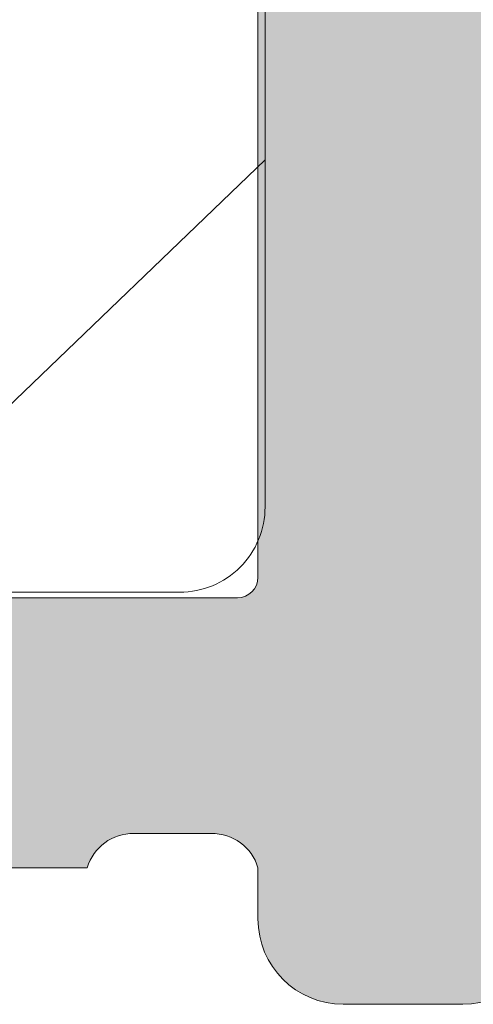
# Model space of a CAD drawing. Header units: metres. Extents: x 1316.5 to 1415.3, y -94.1 to -52.
# Tile 712 of 1056: x 1393.19328 to 1393.19594, y -70.24271 to -70.23695. Entities that reach past the tile are written whole.
import ezdxf

# ---------------------------------------------------------------- set-up
doc = ezdxf.new("R2010")
doc.units = ezdxf.units.M
doc.linetypes.add('AUSGEZOGEN', pattern=[0])
doc.layers.add('XR$1$Logos', color=255, linetype='AUSGEZOGEN', lineweight=13)

# ---------------------------------------------------------------- blocks, each defined once
blk = doc.blocks.new('MUSTER_1')
at = {"layer": 'XR$1$Logos', "color": 4, "linetype": 'AUSGEZOGEN', "lineweight": 13, "transparency": 33554687}
blk.add_line((1393.192500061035, -70.2398999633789), (1393.19471887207, -70.23776991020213), dxfattribs=at)

msp = doc.modelspace()

# ---------------------------------------------------------------- hatches: boundary and pattern name
at = {"layer": 'XR$1$Logos', "linetype": 'AUSGEZOGEN', "lineweight": 13, "transparency": 33554687}
h = msp.add_hatch(color=253, dxfattribs=at)
h.paths.add_polyline_path([(1393.194677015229, -70.24221225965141), (1393.194677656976, -70.24223758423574), (1393.194679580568, -70.24226284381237), (1393.194682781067, -70.24228797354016), (1393.194687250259, -70.2423129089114), (1393.19469297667, -70.24233758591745), (1393.194699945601, -70.2423619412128), (1393.194708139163, -70.24238591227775), (1393.194717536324, -70.24240943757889), (1393.19472811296, -70.24243245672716), (1393.194739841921, -70.24245491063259), (1393.194752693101, -70.24247674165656), (1393.194766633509, -70.24249789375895), (1393.194781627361, -70.2425183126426), (1393.194797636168, -70.24253794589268), (1393.194814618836, -70.2425567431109), (1393.19483253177, -70.24257465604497), (1393.194851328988, -70.2425916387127), (1393.194870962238, -70.2426076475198), (1393.194891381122, -70.24262264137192), (1393.194912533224, -70.24263658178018), (1393.194934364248, -70.2426494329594), (1393.194956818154, -70.24266116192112), (1393.194979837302, -70.24267173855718), (1393.195003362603, -70.24268113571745), (1393.195027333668, -70.2426893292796), (1393.195051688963, -70.24269629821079), (1393.195076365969, -70.24270202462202), (1393.195101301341, -70.24270649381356), (1393.195126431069, -70.24270969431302), (1393.195151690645, -70.24271161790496), (1393.195177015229, -70.24271225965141), (1393.195877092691, -70.24271225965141), (1393.195902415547, -70.24271161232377), (1393.195927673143, -70.24270968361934), (1393.195952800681, -70.24270647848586), (1393.195977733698, -70.2427020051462), (1393.196002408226, -70.24269627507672), (1393.196026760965, -70.24268930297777), (1393.196050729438, -70.24268110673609), (1393.196074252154, -70.24267170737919), (1393.196097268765, -70.24266112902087), (1393.196119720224, -70.24264939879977), (1393.19614154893, -70.2426365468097), (1393.196162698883, -70.2426226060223), (1393.196183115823, -70.2426076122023), (1393.19620274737, -70.24259160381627), (1393.19622154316, -70.24257462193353), (1393.196239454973, -70.2425567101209), (1393.196256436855, -70.24253791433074), (1393.196272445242, -70.24251828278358), (1393.196287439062, -70.24249786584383), (1393.196301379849, -70.24247671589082), (1393.196314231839, -70.24245488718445), (1393.19632596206, -70.24243243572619), (1393.196336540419, -70.24240941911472), (1393.196345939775, -70.24238589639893), (1393.196354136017, -70.2423619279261), (1393.196361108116, -70.242337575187), (1393.196366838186, -70.24231290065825), (1393.196371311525, -70.24228796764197), (1393.196374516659, -70.24226284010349), (1393.196376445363, -70.24223758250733), (1393.196377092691, -70.24221225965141), (1393.196377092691, -70.24141227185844), (1393.19637772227, -70.24138694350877), (1393.196379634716, -70.24136167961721), (1393.196382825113, -70.24133654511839), (1393.196387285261, -70.24131160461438), (1393.196393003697, -70.24128692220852), (1393.196399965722, -70.24126256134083), (1393.196408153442, -70.24123858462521), (1393.196417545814, -70.24121505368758), (1393.196428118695, -70.24119202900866), (1393.196439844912, -70.24116956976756), (1393.196452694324, -70.24114773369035), (1393.196466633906, -70.24112657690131), (1393.196481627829, -70.24110615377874), (1393.196497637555, -70.24108651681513), (1393.196514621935, -70.24106771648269), (1393.196532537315, -70.24104980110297), (1393.196551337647, -70.24103281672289), (1393.196570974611, -70.24101680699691), (1393.196591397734, -70.2410018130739), (1393.196612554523, -70.24098787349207), (1393.1966343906, -70.24097502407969), (1393.196656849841, -70.24096329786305), (1393.19667987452, -70.24095272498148), (1393.196703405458, -70.24094333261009), (1393.196727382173, -70.24093514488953), (1393.196751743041, -70.24092818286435), (1393.196776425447, -70.24092246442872), (1393.196801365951, -70.24091800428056), (1393.19682650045, -70.24091481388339), (1393.196851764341, -70.24091290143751), (1393.196877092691, -70.24091227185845), (1393.202276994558, -70.24091227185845), (1393.202302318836, -70.24091291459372), (1393.202327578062, -70.24091483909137), (1393.202352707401, -70.24091804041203), (1393.202377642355, -70.24092251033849), (1393.202402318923, -70.24092823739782), (1393.202426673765, -70.24093520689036), (1393.202450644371, -70.24094340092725), (1393.202474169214, -70.2409527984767), (1393.202497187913, -70.24096337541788), (1393.202519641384, -70.24097510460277), (1393.202541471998, -70.24098795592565), (1393.202562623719, -70.24100189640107), (1393.202583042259, -70.24101689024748), (1393.202602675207, -70.24103289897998), (1393.202621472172, -70.24104988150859), (1393.202639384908, -70.24106779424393), (1393.202656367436, -70.24108659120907), (1393.202672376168, -70.24110622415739), (1393.202687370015, -70.2411266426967), (1393.20270131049, -70.24114779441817), (1393.202714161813, -70.24116962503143), (1393.202725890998, -70.24119207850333), (1393.202736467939, -70.24121509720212), (1393.202745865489, -70.24123862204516), (1393.202754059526, -70.24126259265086), (1393.202761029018, -70.24128694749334), (1393.202766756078, -70.24131162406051), (1393.202771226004, -70.24133655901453), (1393.202774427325, -70.24136168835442), (1393.202776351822, -70.24138694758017), (1393.202776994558, -70.24141227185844), (1393.202776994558, -70.24221225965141), (1393.202777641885, -70.24223758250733), (1393.20277957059, -70.24226284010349), (1393.202782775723, -70.24228796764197), (1393.202787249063, -70.24231290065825), (1393.202792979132, -70.242337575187), (1393.202799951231, -70.2423619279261), (1393.202808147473, -70.24238589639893), (1393.20281754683, -70.24240941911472), (1393.202828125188, -70.24243243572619), (1393.202839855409, -70.24245488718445), (1393.202852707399, -70.24247671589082), (1393.202866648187, -70.24249786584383), (1393.202881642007, -70.24251828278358), (1393.202897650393, -70.24253791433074), (1393.202914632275, -70.2425567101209), (1393.202932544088, -70.24257462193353), (1393.202951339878, -70.24259160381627), (1393.202970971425, -70.2426076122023), (1393.202991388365, -70.2426226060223), (1393.203012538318, -70.2426365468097), (1393.203034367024, -70.24264939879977), (1393.203056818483, -70.24266112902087), (1393.203079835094, -70.24267170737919), (1393.20310335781, -70.24268110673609), (1393.203127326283, -70.24268930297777), (1393.203151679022, -70.24269627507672), (1393.203176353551, -70.2427020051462), (1393.203201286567, -70.24270647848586), (1393.203226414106, -70.24270968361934), (1393.203251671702, -70.24271161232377), (1393.203276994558, -70.24271225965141), (1393.203677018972, -70.24271225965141), (1393.203702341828, -70.24271161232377), (1393.203727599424, -70.24270968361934), (1393.203752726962, -70.24270647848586), (1393.203777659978, -70.2427020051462), (1393.203802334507, -70.24269627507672), (1393.203826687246, -70.24268930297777), (1393.203850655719, -70.24268110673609), (1393.203874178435, -70.24267170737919), (1393.203897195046, -70.24266112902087), (1393.203919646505, -70.24264939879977), (1393.203941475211, -70.2426365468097), (1393.203962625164, -70.2426226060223), (1393.203983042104, -70.2426076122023), (1393.204002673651, -70.24259160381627), (1393.204021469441, -70.24257462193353), (1393.204039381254, -70.2425567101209), (1393.204056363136, -70.24253791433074), (1393.204072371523, -70.24251828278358), (1393.204087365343, -70.24249786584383), (1393.20410130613, -70.24247671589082), (1393.20411415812, -70.24245488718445), (1393.204125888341, -70.24243243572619), (1393.2041364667, -70.24240941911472), (1393.204145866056, -70.24238589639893), (1393.204154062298, -70.2423619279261), (1393.204161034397, -70.242337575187), (1393.204166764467, -70.24231290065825), (1393.204171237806, -70.24228796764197), (1393.20417444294, -70.24226284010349), (1393.204176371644, -70.24223758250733), (1393.204177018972, -70.24221225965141), (1393.204177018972, -70.23191230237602), (1393.204177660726, -70.23188697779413), (1393.204179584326, -70.23186171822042), (1393.204182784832, -70.23183658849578), (1393.204187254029, -70.23181165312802), (1393.204192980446, -70.23178697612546), (1393.204199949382, -70.23176262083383), (1393.204208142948, -70.23173864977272), (1393.204217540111, -70.23171512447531), (1393.20422811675, -70.23169210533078), (1393.204239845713, -70.23166965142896), (1393.204252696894, -70.23164782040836), (1393.204266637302, -70.2316266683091), (1393.204281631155, -70.23160624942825), (1393.204297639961, -70.23158661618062), (1393.204314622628, -70.23156781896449), (1393.20433253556, -70.23154990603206), (1393.204351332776, -70.23153292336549), (1393.204370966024, -70.23151691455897), (1393.204391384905, -70.23150192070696), (1393.204412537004, -70.23148798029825), (1393.204434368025, -70.23147512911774), (1393.204456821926, -70.23146340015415), (1393.204479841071, -70.23145282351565), (1393.204503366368, -70.23144342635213), (1393.20452733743, -70.23143523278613), (1393.204551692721, -70.23142826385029), (1393.204576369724, -70.23142253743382), (1393.204601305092, -70.23141806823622), (1393.204626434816, -70.2314148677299), (1393.20465169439, -70.2314129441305), (1393.204677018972, -70.23141230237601), (1393.208177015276, -70.23141230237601), (1393.208177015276, -70.23241230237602), (1393.208177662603, -70.23243762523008), (1393.208179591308, -70.23246288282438), (1393.208182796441, -70.23248801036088), (1393.20818726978, -70.23251294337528), (1393.208192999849, -70.23253761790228), (1393.208199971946, -70.23256197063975), (1393.208208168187, -70.23258593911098), (1393.208217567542, -70.23260946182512), (1393.208228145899, -70.23263247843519), (1393.208239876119, -70.23265492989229), (1393.208252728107, -70.23267675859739), (1393.208266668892, -70.23269790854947), (1393.20828166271, -70.2327183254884), (1393.208297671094, -70.23273795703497), (1393.208314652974, -70.23275675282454), (1393.208332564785, -70.23277466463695), (1393.208351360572, -70.23279164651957), (1393.208370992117, -70.23280765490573), (1393.208391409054, -70.23282264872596), (1393.208412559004, -70.23283658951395), (1393.208434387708, -70.23284944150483), (1393.208456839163, -70.23286117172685), (1393.208479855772, -70.23287175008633), (1393.208503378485, -70.23288114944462), (1393.208527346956, -70.23288934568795), (1393.208551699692, -70.23289631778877), (1393.208576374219, -70.23290204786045), (1393.208601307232, -70.23290652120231), (1393.208626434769, -70.23290972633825), (1393.208651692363, -70.23291165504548), (1393.208677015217, -70.23291230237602), (1393.209177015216, -70.23291230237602), (1393.209202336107, -70.23291165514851), (1393.209227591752, -70.2329097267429), (1393.20925271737, -70.23290652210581), (1393.209277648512, -70.23290204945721), (1393.209302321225, -70.23289632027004), (1393.209326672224, -70.23288934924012), (1393.209350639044, -70.23288115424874), (1393.20937416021, -70.23287175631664), (1393.209397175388, -70.23286117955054), (1393.209419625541, -70.2328494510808), (1393.209441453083, -70.23283660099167), (1393.209462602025, -70.23282266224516), (1393.209483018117, -70.23280767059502), (1393.20950264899, -70.23279166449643), (1393.20952144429, -70.23277468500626), (1393.209539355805, -70.23275677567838), (1393.20955633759, -70.23273798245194), (1393.209572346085, -70.2327183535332), (1393.209587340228, -70.23269793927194), (1393.209601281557, -70.23267679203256), (1393.209614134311, -70.23265496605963), (1393.209625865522, -70.23263251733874), (1393.209636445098, -70.23260950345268), (1393.209645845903, -70.23258598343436), (1393.20965404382, -70.23256201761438), (1393.209661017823, -70.23253766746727), (1393.209666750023, -70.23251299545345), (1393.209671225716, -70.23248806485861), (1393.209674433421, -70.23246293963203), (1393.20967636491, -70.23243768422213), (1393.209677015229, -70.23241236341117), (1393.209677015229, -70.1724125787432), (1393.209676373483, -70.17238725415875), (1393.209674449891, -70.17236199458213), (1393.209671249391, -70.17233686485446), (1393.2096667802, -70.1723119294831), (1393.209661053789, -70.17228725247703), (1393.209654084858, -70.1722628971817), (1393.209645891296, -70.17223892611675), (1393.209636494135, -70.1722154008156), (1393.209625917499, -70.17219238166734), (1393.209614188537, -70.1721699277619), (1393.209601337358, -70.17214809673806), (1393.20958739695, -70.17212694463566), (1393.209572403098, -70.1721065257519), (1393.209556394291, -70.17208689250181), (1393.209539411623, -70.17206809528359), (1393.209521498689, -70.17205018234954), (1393.209502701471, -70.1720331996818), (1393.209483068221, -70.17201719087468), (1393.209462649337, -70.17200219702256), (1393.209441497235, -70.17198825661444), (1393.209419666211, -70.17197540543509), (1393.209397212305, -70.17196367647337), (1393.209374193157, -70.17195309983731), (1393.209350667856, -70.17194370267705), (1393.209326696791, -70.171935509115), (1393.209302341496, -70.17192854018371), (1393.20927766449, -70.17192281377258), (1393.209252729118, -70.17191834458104), (1393.20922759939, -70.17191514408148), (1393.209202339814, -70.17191322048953), (1393.209177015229, -70.1719125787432), (1393.205177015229, -70.1719125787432), (1393.205151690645, -70.17191322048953), (1393.205126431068, -70.17191514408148), (1393.205101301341, -70.17191834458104), (1393.205076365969, -70.17192281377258), (1393.205051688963, -70.17192854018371), (1393.205027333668, -70.171935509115), (1393.205003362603, -70.17194370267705), (1393.204979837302, -70.17195309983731), (1393.204956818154, -70.17196367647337), (1393.204934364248, -70.17197540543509), (1393.204912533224, -70.17198825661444), (1393.204891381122, -70.17200219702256), (1393.204870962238, -70.17201719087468), (1393.204851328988, -70.1720331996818), (1393.20483253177, -70.17205018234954), (1393.204814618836, -70.17206809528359), (1393.204797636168, -70.17208689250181), (1393.204781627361, -70.1721065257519), (1393.204766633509, -70.17212694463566), (1393.204752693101, -70.17214809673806), (1393.204739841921, -70.1721699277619), (1393.20472811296, -70.17219238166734), (1393.204717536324, -70.1722154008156), (1393.204708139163, -70.17223892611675), (1393.204699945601, -70.1722628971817), (1393.20469297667, -70.17228725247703), (1393.204687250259, -70.1723119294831), (1393.204682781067, -70.17233686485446), (1393.204679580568, -70.17236199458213), (1393.204677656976, -70.17238725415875), (1393.204677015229, -70.1724125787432), (1393.204677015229, -70.17371257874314), (1393.204677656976, -70.17373790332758), (1393.204679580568, -70.17376316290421), (1393.204682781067, -70.17378829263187), (1393.204687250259, -70.17381322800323), (1393.20469297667, -70.1738379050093), (1393.204699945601, -70.17386226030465), (1393.204708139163, -70.1738862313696), (1393.204717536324, -70.17390975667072), (1393.20472811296, -70.173932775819), (1393.204739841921, -70.17395522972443), (1393.204752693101, -70.17397706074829), (1393.204766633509, -70.17399821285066), (1393.204781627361, -70.17401863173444), (1393.204797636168, -70.17403826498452), (1393.204814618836, -70.17405706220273), (1393.20483253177, -70.1740749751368), (1393.204851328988, -70.17409195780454), (1393.204870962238, -70.17410796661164), (1393.204891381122, -70.17412296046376), (1393.204912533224, -70.17413690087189), (1393.204934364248, -70.17414975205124), (1393.204956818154, -70.17416148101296), (1393.204979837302, -70.17417205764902), (1393.205003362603, -70.17418145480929), (1393.205027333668, -70.17418964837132), (1393.205051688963, -70.17419661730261), (1393.205076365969, -70.17420234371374), (1393.205101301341, -70.17420681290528), (1393.205126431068, -70.17421001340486), (1393.205151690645, -70.1742119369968), (1393.205177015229, -70.17421257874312), (1393.205677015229, -70.17421257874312), (1393.205677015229, -70.17321257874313), (1393.207377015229, -70.17321257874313), (1393.207427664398, -70.17321386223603), (1393.207478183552, -70.1732177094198), (1393.207528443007, -70.17322411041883), (1393.20757831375, -70.1732330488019), (1393.207627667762, -70.17324450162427), (1393.207676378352, -70.17325843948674), (1393.207724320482, -70.17327482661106), (1393.207771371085, -70.17329362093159), (1393.207817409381, -70.17331477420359), (1393.207862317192, -70.17333823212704), (1393.20790597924, -70.17336393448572), (1393.207948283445, -70.17339181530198), (1393.207989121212, -70.17342180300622), (1393.208028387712, -70.17345382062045), (1393.208065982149, -70.17348778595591), (1393.208101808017, -70.17352361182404), (1393.208135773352, -70.17356120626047), (1393.208167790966, -70.17360047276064), (1393.208197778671, -70.17364131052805), (1393.208225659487, -70.17368361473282), (1393.208251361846, -70.17372727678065), (1393.208274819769, -70.17377218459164), (1393.208295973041, -70.17381822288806), (1393.208314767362, -70.17386527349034), (1393.208331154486, -70.17391321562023), (1393.208345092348, -70.17396192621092), (1393.208356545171, -70.17401128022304), (1393.208365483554, -70.17406115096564), (1393.208371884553, -70.17411141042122), (1393.208375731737, -70.17416192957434), (1393.208377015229, -70.17421257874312), (1393.208377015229, -70.17821257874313), (1393.208375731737, -70.17826322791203), (1393.208371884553, -70.17831374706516), (1393.208365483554, -70.17836400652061), (1393.208356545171, -70.17841387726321), (1393.208345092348, -70.17846323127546), (1393.208331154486, -70.17851194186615), (1393.208314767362, -70.17855988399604), (1393.208295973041, -70.17860693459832), (1393.208274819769, -70.17865297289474), (1393.208251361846, -70.17869788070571), (1393.208225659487, -70.17874154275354), (1393.208197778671, -70.17878384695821), (1393.208167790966, -70.17882468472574), (1393.208135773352, -70.17886395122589), (1393.208101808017, -70.17890154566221), (1393.208065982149, -70.17893737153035), (1393.208028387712, -70.17897133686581), (1393.207989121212, -70.17900335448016), (1393.207948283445, -70.1790333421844), (1393.20790597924, -70.17906122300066), (1393.207862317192, -70.17908692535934), (1393.207817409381, -70.17911038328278), (1393.207771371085, -70.17913153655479), (1393.207724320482, -70.17915033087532), (1393.207676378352, -70.17916671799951), (1393.207627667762, -70.17918065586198), (1393.20757831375, -70.17919210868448), (1393.207528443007, -70.17920104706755), (1393.207478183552, -70.17920744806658), (1393.207427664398, -70.17921129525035), (1393.207377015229, -70.17921257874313), (1393.205677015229, -70.17921257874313), (1393.205677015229, -70.17821257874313), (1393.205177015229, -70.17821257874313), (1393.205151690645, -70.17821322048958), (1393.205126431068, -70.17821514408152), (1393.205101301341, -70.17821834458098), (1393.205076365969, -70.17822281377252), (1393.205051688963, -70.17822854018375), (1393.205027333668, -70.17823550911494), (1393.205003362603, -70.1782437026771), (1393.204979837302, -70.17825309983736), (1393.204956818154, -70.17826367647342), (1393.204934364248, -70.17827540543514), (1393.204912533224, -70.17828825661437), (1393.204891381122, -70.17830219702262), (1393.204870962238, -70.17831719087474), (1393.204851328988, -70.17833319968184), (1393.20483253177, -70.17835018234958), (1393.204814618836, -70.17836809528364), (1393.204797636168, -70.17838689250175), (1393.204781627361, -70.17840652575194), (1393.204766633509, -70.17842694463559), (1393.204752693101, -70.17844809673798), (1393.204739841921, -70.17846992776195), (1393.20472811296, -70.17849238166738), (1393.204717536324, -70.17851540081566), (1393.204708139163, -70.17853892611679), (1393.204699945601, -70.17856289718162), (1393.20469297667, -70.17858725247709), (1393.204687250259, -70.17861192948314), (1393.204682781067, -70.17863686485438), (1393.204679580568, -70.17866199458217), (1393.204677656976, -70.1786872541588), (1393.204677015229, -70.17871257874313), (1393.204677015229, -70.18151257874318), (1393.204677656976, -70.18153790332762), (1393.204679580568, -70.18156316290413), (1393.204682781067, -70.18158829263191), (1393.204687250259, -70.18161322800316), (1393.20469297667, -70.18163790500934), (1393.204699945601, -70.18166226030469), (1393.204708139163, -70.18168623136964), (1393.204717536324, -70.18170975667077), (1393.20472811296, -70.18173277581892), (1393.204739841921, -70.18175522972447), (1393.204752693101, -70.18177706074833), (1393.204766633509, -70.18179821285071), (1393.204781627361, -70.18181863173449), (1393.204797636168, -70.18183826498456), (1393.204814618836, -70.18185706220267), (1393.20483253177, -70.18187497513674), (1393.204851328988, -70.18189195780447), (1393.204870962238, -70.18190796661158), (1393.204891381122, -70.18192296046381), (1393.204912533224, -70.18193690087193), (1393.204934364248, -70.18194975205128), (1393.204956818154, -70.181961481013), (1393.204979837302, -70.18197205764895), (1393.205003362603, -70.18198145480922), (1393.205027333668, -70.18198964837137), (1393.205051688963, -70.18199661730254), (1393.205076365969, -70.18200234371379), (1393.205101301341, -70.18200681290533), (1393.205126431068, -70.1820100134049), (1393.205151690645, -70.18201193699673), (1393.205177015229, -70.18201257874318), (1393.205377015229, -70.18201257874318), (1393.205402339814, -70.18201193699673), (1393.205427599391, -70.1820100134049), (1393.205452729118, -70.18200681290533), (1393.20547766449, -70.18200234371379), (1393.205502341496, -70.18199661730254), (1393.205526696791, -70.18198964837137), (1393.205550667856, -70.18198145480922), (1393.205574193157, -70.18197205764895), (1393.205597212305, -70.181961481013), (1393.205619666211, -70.18194975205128), (1393.205641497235, -70.18193690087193), (1393.205662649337, -70.18192296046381), (1393.205683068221, -70.18190796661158), (1393.205702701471, -70.18189195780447), (1393.205721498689, -70.18187497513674), (1393.205739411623, -70.18185706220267), (1393.205756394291, -70.18183826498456), (1393.205772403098, -70.18181863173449), (1393.20578739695, -70.18179821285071), (1393.205801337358, -70.18177706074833), (1393.205814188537, -70.18175522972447), (1393.205825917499, -70.18173277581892), (1393.205836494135, -70.18170975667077), (1393.205845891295, -70.18168623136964), (1393.205854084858, -70.18166226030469), (1393.205861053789, -70.18163790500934), (1393.2058667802, -70.18161322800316), (1393.205871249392, -70.18158829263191), (1393.205874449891, -70.18156316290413), (1393.205876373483, -70.18153790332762), (1393.205877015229, -70.18151257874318), (1393.205877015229, -70.18101257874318), (1393.205877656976, -70.18098725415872), (1393.205879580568, -70.18096199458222), (1393.205882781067, -70.18093686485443), (1393.205887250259, -70.18091192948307), (1393.20589297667, -70.180887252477), (1393.205899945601, -70.18086289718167), (1393.205908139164, -70.18083892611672), (1393.205917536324, -70.18081540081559), (1393.20592811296, -70.18079238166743), (1393.205939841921, -70.18076992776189), (1393.205952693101, -70.18074809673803), (1393.205966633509, -70.18072694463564), (1393.205981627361, -70.18070652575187), (1393.205997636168, -70.1806868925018), (1393.206014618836, -70.18066809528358), (1393.20603253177, -70.18065018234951), (1393.206051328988, -70.18063319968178), (1393.206070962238, -70.18061719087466), (1393.206091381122, -70.18060219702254), (1393.206112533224, -70.18058825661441), (1393.206134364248, -70.18057540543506), (1393.206156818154, -70.18056367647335), (1393.206179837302, -70.1805530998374), (1393.206203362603, -70.18054370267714), (1393.206227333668, -70.18053550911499), (1393.206251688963, -70.18052854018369), (1393.206276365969, -70.18052281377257), (1393.206301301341, -70.18051834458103), (1393.206326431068, -70.18051514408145), (1393.206351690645, -70.18051322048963), (1393.206377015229, -70.18051257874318), (1393.20757701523, -70.18051257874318), (1393.207602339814, -70.18051322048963), (1393.20762759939, -70.18051514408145), (1393.207652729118, -70.18051834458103), (1393.207677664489, -70.18052281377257), (1393.207702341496, -70.18052854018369), (1393.207726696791, -70.18053550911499), (1393.207750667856, -70.18054370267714), (1393.207774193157, -70.1805530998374), (1393.207797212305, -70.18056367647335), (1393.207819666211, -70.18057540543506), (1393.207841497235, -70.18058825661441), (1393.207862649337, -70.18060219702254), (1393.207883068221, -70.18061719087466), (1393.207902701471, -70.18063319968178), (1393.207921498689, -70.18065018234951), (1393.207939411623, -70.18066809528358), (1393.207956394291, -70.1806868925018), (1393.207972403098, -70.18070652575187), (1393.20798739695, -70.18072694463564), (1393.208001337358, -70.18074809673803), (1393.208014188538, -70.18076992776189), (1393.208025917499, -70.18079238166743), (1393.208036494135, -70.18081540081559), (1393.208045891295, -70.18083892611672), (1393.208054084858, -70.18086289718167), (1393.208061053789, -70.180887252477), (1393.2080667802, -70.18091192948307), (1393.208071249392, -70.18093686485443), (1393.208074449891, -70.18096199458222), (1393.208076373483, -70.18098725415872), (1393.208077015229, -70.18101257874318), (1393.208077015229, -70.19391421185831), (1393.207467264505, -70.20001171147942), (1393.207461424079, -70.20005880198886), (1393.207453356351, -70.20010556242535), (1393.207443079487, -70.20015188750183), (1393.207430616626, -70.2001976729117), (1393.20741599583, -70.20024281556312), (1393.20739925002, -70.20028721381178), (1393.2073804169, -70.20033076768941), (1393.207359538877, -70.20037337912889), (1393.207336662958, -70.20041495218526), (1393.207311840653, -70.2004553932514), (1393.207285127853, -70.20049461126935), (1393.207256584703, -70.20053251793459), (1393.207226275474, -70.20056902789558), (1393.207194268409, -70.20060405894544), (1393.207160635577, -70.20063753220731), (1393.207125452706, -70.20066937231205), (1393.207088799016, -70.20069950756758), (1393.207050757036, -70.20072787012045), (1393.207011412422, -70.20075439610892), (1393.206970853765, -70.20077902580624), (1393.206929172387, -70.20080170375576), (1393.20688646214, -70.20082237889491), (1393.206842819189, -70.20084100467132), (1393.206798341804, -70.20085753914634), (1393.206753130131, -70.20087194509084), (1393.206707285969, -70.20088419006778), (1393.206660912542, -70.2008942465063), (1393.206614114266, -70.20090209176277), (1393.206566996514, -70.2009077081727), (1393.206519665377, -70.20091108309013), (1393.206472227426, -70.20091220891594), (1393.196877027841, -70.20091220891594), (1393.196851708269, -70.20091156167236), (1393.196826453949, -70.20090963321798), (1393.19680132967, -70.2009064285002), (1393.196776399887, -70.20090195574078), (1393.196751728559, -70.20089622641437), (1393.196727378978, -70.20088925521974), (1393.196703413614, -70.20088106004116), (1393.196679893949, -70.20087166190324), (1393.196656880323, -70.200861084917), (1393.196634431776, -70.20084935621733), (1393.196612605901, -70.20083650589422), (1393.196591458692, -70.20082256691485), (1393.1965710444, -70.20080757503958), (1393.196551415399, -70.20079156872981), (1393.196532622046, -70.20077458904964), (1393.196514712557, -70.20075667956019), (1393.196497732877, -70.20073788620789), (1393.196481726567, -70.20071825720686), (1393.196466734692, -70.20069784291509), (1393.196452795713, -70.2006766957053), (1393.196439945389, -70.20065486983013), (1393.19642821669, -70.20063242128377), (1393.196417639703, -70.20060940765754), (1393.196408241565, -70.20058588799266), (1393.196400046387, -70.20056192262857), (1393.196393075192, -70.20053757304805), (1393.196387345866, -70.20051290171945), (1393.196382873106, -70.20048797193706), (1393.196379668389, -70.20046284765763), (1393.196377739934, -70.2004375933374), (1393.196377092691, -70.20041227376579), (1393.196377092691, -70.1994125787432), (1393.196376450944, -70.19938725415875), (1393.196374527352, -70.19936199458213), (1393.196371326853, -70.19933686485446), (1393.196366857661, -70.1993119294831), (1393.19636113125, -70.19928725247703), (1393.196354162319, -70.1992628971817), (1393.196345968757, -70.19923892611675), (1393.196336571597, -70.1992154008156), (1393.19632599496, -70.19919238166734), (1393.196314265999, -70.1991699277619), (1393.19630141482, -70.19914809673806), (1393.196287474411, -70.19912694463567), (1393.196272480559, -70.1991065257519), (1393.196256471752, -70.19908689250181), (1393.196239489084, -70.1990680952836), (1393.19622157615, -70.19905018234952), (1393.196202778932, -70.1990331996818), (1393.196183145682, -70.19901719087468), (1393.196162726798, -70.19900219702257), (1393.196141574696, -70.19898825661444), (1393.196119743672, -70.19897540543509), (1393.196097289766, -70.19896367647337), (1393.196074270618, -70.19895309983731), (1393.196050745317, -70.19894370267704), (1393.196026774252, -70.198935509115), (1393.196002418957, -70.19892854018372), (1393.195977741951, -70.19892281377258), (1393.195952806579, -70.19891834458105), (1393.195927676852, -70.19891514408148), (1393.195902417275, -70.19891322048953), (1393.195877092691, -70.1989125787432), (1393.194677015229, -70.1989125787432), (1393.194673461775, -70.19892376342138), (1393.194669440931, -70.19893478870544), (1393.194664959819, -70.19894563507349), (1393.194660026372, -70.19895628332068), (1393.194654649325, -70.19896671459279), (1393.1946488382, -70.19897691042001), (1393.194642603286, -70.19898685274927), (1393.194635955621, -70.19899652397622), (1393.194628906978, -70.1990059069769), (1393.194621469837, -70.19901498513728), (1393.194613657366, -70.19902374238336), (1393.194605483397, -70.19903216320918), (1393.194596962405, -70.19904023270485), (1393.194588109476, -70.1990479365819), (1393.194578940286, -70.19905526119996), (1393.194569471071, -70.19906219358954), (1393.194559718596, -70.19906872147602), (1393.19454970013, -70.19907483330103), (1393.194539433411, -70.19908051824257), (1393.194528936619, -70.19908576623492), (1393.194518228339, -70.19909056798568), (1393.194507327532, -70.1990949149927), (1393.194496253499, -70.19909879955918), (1393.194485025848, -70.19910221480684), (1393.194473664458, -70.1991051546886), (1393.194462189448, -70.19910761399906), (1393.194450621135, -70.19910958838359), (1393.194438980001, -70.19911107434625), (1393.19442728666, -70.19911206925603), (1393.194415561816, -70.19911257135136), (1393.19440382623, -70.19911257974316), (1393.19395023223, -70.19911257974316), (1393.193938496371, -70.19911257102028), (1393.193926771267, -70.1991120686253), (1393.193915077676, -70.19911107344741), (1393.193903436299, -70.19910958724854), (1393.193891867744, -70.19910761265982), (1393.193880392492, -70.19910515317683), (1393.193869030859, -70.19910221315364), (1393.193857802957, -70.19909879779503), (1393.193846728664, -70.1990949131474), (1393.193835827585, -70.19909056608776), (1393.193825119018, -70.19908576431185), (1393.193814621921, -70.19908051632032), (1393.193804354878, -70.19907483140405), (1393.193794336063, -70.19906871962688), (1393.193784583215, -70.19906219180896), (1393.193775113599, -70.19905525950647), (1393.193765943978, -70.1990479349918), (1393.193757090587, -70.19904023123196), (1393.193748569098, -70.19903216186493), (1393.193740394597, -70.19902374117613), (1393.193732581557, -70.19901498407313), (1393.193725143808, -70.1990059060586), (1393.193718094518, -70.19899652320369), (1393.193711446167, -70.19898685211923), (1393.193705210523, -70.19897690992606), (1393.193699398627, -70.19896671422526), (1393.193694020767, -70.19895628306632), (1393.193689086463, -70.19894563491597), (1393.193684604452, -70.19893478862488), (1393.193680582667, -70.19892376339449), (1393.19367702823, -70.1989125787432), (1393.191797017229, -70.1989125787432), (1393.191781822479, -70.19891296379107), (1393.191766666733, -70.19891411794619), (1393.191751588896, -70.19891603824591), (1393.191736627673, -70.19891871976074), (1393.19172182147, -70.1989221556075), (1393.191707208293, -70.19892633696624), (1393.191692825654, -70.19893125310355), (1393.191678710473, -70.19893689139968), (1393.191664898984, -70.1989432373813), (1393.191651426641, -70.19895027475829), (1393.191638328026, -70.1989579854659), (1393.191625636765, -70.19896634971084), (1393.191613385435, -70.19897534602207), (1393.191601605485, -70.19898495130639), (1393.191590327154, -70.19899514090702), (1393.191579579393, -70.19900588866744), (1393.191569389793, -70.19901716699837), (1393.191559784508, -70.19902894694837), (1393.191550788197, -70.19904119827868), (1393.191542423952, -70.19905388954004), (1393.191534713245, -70.19906698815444), (1393.191527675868, -70.19908046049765), (1393.191521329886, -70.19909427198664), (1393.19151569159, -70.19910838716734), (1393.191510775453, -70.19912276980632), (1393.191506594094, -70.19913738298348), (1393.191503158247, -70.19915218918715), (1393.191500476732, -70.1991671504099), (1393.191498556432, -70.1991822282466), (1393.191497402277, -70.19919738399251), (1393.191497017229, -70.19921257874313), (1393.191497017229, -70.20019255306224), (1393.191497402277, -70.20020774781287), (1393.191498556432, -70.20022290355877), (1393.191500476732, -70.20023798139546), (1393.191503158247, -70.20025294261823), (1393.191506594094, -70.20026774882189), (1393.191510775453, -70.20028236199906), (1393.19151569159, -70.20029674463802), (1393.191521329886, -70.20031085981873), (1393.191527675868, -70.20032467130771), (1393.191534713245, -70.20033814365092), (1393.191542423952, -70.20035124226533), (1393.191550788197, -70.20036393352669), (1393.191559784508, -70.200376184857), (1393.191569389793, -70.200387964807), (1393.191579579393, -70.20039924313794), (1393.191590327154, -70.20040999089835), (1393.191601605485, -70.200420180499), (1393.191613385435, -70.2004297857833), (1393.191625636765, -70.20043878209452), (1393.191638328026, -70.20044714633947), (1393.191651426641, -70.20045485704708), (1393.191664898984, -70.20046189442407), (1393.191678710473, -70.20046824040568), (1393.191692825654, -70.20047387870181), (1393.191707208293, -70.20047879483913), (1393.19172182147, -70.20048297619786), (1393.191736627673, -70.20048641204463), (1393.191751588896, -70.20048909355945), (1393.191766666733, -70.20049101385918), (1393.191781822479, -70.2004921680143), (1393.191797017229, -70.20049255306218), (1393.19455701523, -70.20049255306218), (1393.19456309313, -70.2004927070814), (1393.194569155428, -70.20049316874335), (1393.194575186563, -70.20049393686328), (1393.194581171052, -70.20049500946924), (1393.194587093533, -70.20049638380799), (1393.194592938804, -70.20049805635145), (1393.19459869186, -70.20050002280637), (1393.194604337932, -70.20050227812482), (1393.194609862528, -70.20050481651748), (1393.194615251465, -70.20050763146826), (1393.194620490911, -70.20051071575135), (1393.194625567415, -70.20051406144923), (1393.194630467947, -70.20051765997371), (1393.194635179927, -70.2005215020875), (1393.19463969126, -70.20052557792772), (1393.194643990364, -70.20052987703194), (1393.194648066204, -70.2005343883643), (1393.194651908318, -70.20053910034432), (1393.194655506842, -70.20054400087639), (1393.19465885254, -70.20054907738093), (1393.194661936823, -70.20055431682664), (1393.194664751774, -70.20055970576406), (1393.194667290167, -70.20056523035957), (1393.194669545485, -70.2005708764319), (1393.19467151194, -70.20057662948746), (1393.194673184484, -70.20058247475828), (1393.194674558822, -70.20058839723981), (1393.194675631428, -70.20059438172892), (1393.194676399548, -70.20060041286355), (1393.19467686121, -70.20060647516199), (1393.194677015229, -70.20061255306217), (1393.194677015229, -70.2049125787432), (1393.194676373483, -70.20493790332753), (1393.194674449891, -70.20496316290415), (1393.194671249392, -70.20498829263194), (1393.1946667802, -70.20501322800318), (1393.194661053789, -70.20503790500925), (1393.194654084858, -70.20506226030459), (1393.194645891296, -70.20508623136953), (1393.194636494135, -70.20510975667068), (1393.194625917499, -70.20513277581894), (1393.194614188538, -70.20515522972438), (1393.194601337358, -70.20517706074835), (1393.19458739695, -70.20519821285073), (1393.194572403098, -70.20521863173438), (1393.194556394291, -70.20523826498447), (1393.194539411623, -70.20525706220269), (1393.194521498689, -70.20527497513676), (1393.194502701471, -70.20529195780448), (1393.194483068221, -70.2053079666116), (1393.194462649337, -70.20532296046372), (1393.194441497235, -70.20533690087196), (1393.194419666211, -70.20534975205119), (1393.194397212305, -70.20536148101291), (1393.194374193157, -70.20537205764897), (1393.194350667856, -70.20538145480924), (1393.194326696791, -70.2053896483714), (1393.194302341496, -70.20539661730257), (1393.19427766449, -70.20540234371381), (1393.194252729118, -70.20540681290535), (1393.19422759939, -70.2054100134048), (1393.194202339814, -70.20541193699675), (1393.194177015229, -70.2054125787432), (1393.19347701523, -70.2054125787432), (1393.191084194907, -70.20403108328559), (1393.191075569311, -70.20402650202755), (1393.191066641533, -70.20402254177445), (1393.191057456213, -70.20401922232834), (1393.19104805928, -70.204016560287), (1393.191038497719, -70.20401456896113), (1393.191028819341, -70.20401325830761), (1393.191019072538, -70.20401263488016), (1393.191009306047, -70.2040127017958), (1393.190999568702, -70.20401345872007), (1393.190989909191, -70.20401490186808), (1393.190980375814, -70.20401702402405), (1393.19097101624, -70.20401981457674), (1393.190961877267, -70.20402325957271), (1393.190953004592, -70.20402734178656), (1393.190944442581, -70.20403204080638), (1393.190936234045, -70.20403733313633), (1393.190928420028, -70.20404319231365), (1393.190921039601, -70.2040495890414), (1393.190914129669, -70.20405649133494), (1393.190907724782, -70.20406386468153), (1393.190901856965, -70.20407167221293), (1393.190896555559, -70.2040798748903), (1393.190891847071, -70.20408843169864), (1393.190887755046, -70.20409729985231), (1393.190884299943, -70.20410643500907), (1393.19088149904, -70.20411579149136), (1393.19087936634, -70.20412532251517), (1393.190877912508, -70.20413498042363), (1393.190877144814, -70.20414471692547), (1393.190877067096, -70.2041544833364), (1393.190877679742, -70.2041642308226), (1393.190899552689, -70.2043505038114), (1393.190928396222, -70.20453582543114), (1393.190964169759, -70.2047199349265), (1393.191006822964, -70.20490257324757), (1393.191056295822, -70.20508348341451), (1393.191112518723, -70.20526241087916), (1393.191175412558, -70.20543910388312), (1393.191244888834, -70.20561331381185), (1393.191320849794, -70.20578479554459), (1393.191403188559, -70.20595330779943), (1393.191491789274, -70.20611861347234), (1393.191586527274, -70.20628047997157), (1393.191687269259, -70.20643867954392), (1393.19179387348, -70.20659298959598), (1393.191906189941, -70.20674319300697), (1393.192024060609, -70.20688907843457), (1393.192147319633, -70.20703044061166), (1393.192275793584, -70.20716708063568), (1393.192409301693, -70.20729880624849), (1393.192547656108, -70.20742543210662), (1393.19269066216, -70.20754678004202), (1393.192838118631, -70.20766267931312), (1393.192989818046, -70.20777296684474), (1393.193145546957, -70.20787748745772), (1393.193305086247, -70.20797609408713), (1393.193468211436, -70.20806864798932), (1393.193634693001, -70.20815501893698), (1393.193804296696, -70.20823508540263), (1393.193976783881, -70.20830873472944), (1393.194151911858, -70.20837586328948), (1393.194329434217, -70.20843637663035), (1393.19434867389, -70.20844296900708), (1393.194367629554, -70.20845033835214), (1393.194386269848, -70.20845847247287), (1393.19440456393, -70.20846735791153), (1393.194422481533, -70.20847697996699), (1393.194439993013, -70.20848732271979), (1393.194457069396, -70.20849836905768), (1393.194473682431, -70.20851010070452), (1393.19448980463, -70.20852249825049), (1393.19450540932, -70.20853554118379), (1393.194520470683, -70.208549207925), (1393.194534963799, -70.20856347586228), (1393.19454886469, -70.20857832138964), (1393.194562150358, -70.20859371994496), (1393.194574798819, -70.20860964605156), (1393.194586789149, -70.20862607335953), (1393.194598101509, -70.20864297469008), (1393.194608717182, -70.20866032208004), (1393.194618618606, -70.20867808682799), (1393.194627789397, -70.20869623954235), (1393.194636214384, -70.20871475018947), (1393.194643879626, -70.2087335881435), (1393.194650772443, -70.20875272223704), (1393.194656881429, -70.20877212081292), (1393.194662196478, -70.20879175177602), (1393.194666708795, -70.20881158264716), (1393.194670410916, -70.20883158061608), (1393.194673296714, -70.20885171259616), (1393.194675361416, -70.20887194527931), (1393.194676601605, -70.20889224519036), (1393.194677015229, -70.2089125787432), (1393.194677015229, -70.2319125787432), (1393.194676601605, -70.23193291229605), (1393.194675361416, -70.23195321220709), (1393.194673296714, -70.23197344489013), (1393.194670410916, -70.23199357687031), (1393.194666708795, -70.23201357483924), (1393.194662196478, -70.23203340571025), (1393.194656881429, -70.23205303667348), (1393.194650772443, -70.23207243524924), (1393.194643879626, -70.23209156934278), (1393.194636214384, -70.23211040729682), (1393.194627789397, -70.23212891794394), (1393.194618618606, -70.23214707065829), (1393.194608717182, -70.23216483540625), (1393.194598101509, -70.2321821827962), (1393.194586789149, -70.23219908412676), (1393.194574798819, -70.23221551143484), (1393.194562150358, -70.23223143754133), (1393.19454886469, -70.23224683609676), (1393.194534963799, -70.23226168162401), (1393.194520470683, -70.2322759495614), (1393.19450540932, -70.23228961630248), (1393.19448980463, -70.2323026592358), (1393.194473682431, -70.23231505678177), (1393.194457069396, -70.23232678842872), (1393.194439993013, -70.23233783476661), (1393.194422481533, -70.2323481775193), (1393.19440456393, -70.23235779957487), (1393.194386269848, -70.23236668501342), (1393.194367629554, -70.23237481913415), (1393.19434867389, -70.23238218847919), (1393.194329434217, -70.23238878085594), (1393.194151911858, -70.23244929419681), (1393.193976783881, -70.23251642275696), (1393.193804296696, -70.23259007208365), (1393.193634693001, -70.23267013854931), (1393.193468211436, -70.23275650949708), (1393.193305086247, -70.23284906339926), (1393.193145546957, -70.23294767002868), (1393.192989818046, -70.23305219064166), (1393.192838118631, -70.23316247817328), (1393.19269066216, -70.23327837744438), (1393.192547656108, -70.23339972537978), (1393.192409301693, -70.2335263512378), (1393.192275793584, -70.2336580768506), (1393.192147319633, -70.23379471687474), (1393.192024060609, -70.23393607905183), (1393.191906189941, -70.23408196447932), (1393.19179387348, -70.23423216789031), (1393.191687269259, -70.23438647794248), (1393.191586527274, -70.23454467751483), (1393.191491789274, -70.23470654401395), (1393.191403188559, -70.23487184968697), (1393.191320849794, -70.23504036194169), (1393.191244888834, -70.23521184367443), (1393.191175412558, -70.23538605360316), (1393.191112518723, -70.23556274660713), (1393.191056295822, -70.23574167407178), (1393.191006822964, -70.23592258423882), (1393.190964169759, -70.2361052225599), (1393.190928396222, -70.23628933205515), (1393.190899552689, -70.23647465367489), (1393.190877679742, -70.2366609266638), (1393.190877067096, -70.23667067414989), (1393.190877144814, -70.23668044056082), (1393.190877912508, -70.23669017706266), (1393.19087936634, -70.23669983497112), (1393.19088149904, -70.23670936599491), (1393.190884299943, -70.23671872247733), (1393.190887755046, -70.23672785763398), (1393.190891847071, -70.23673672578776), (1393.190896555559, -70.23674528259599), (1393.190901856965, -70.23675348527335), (1393.190907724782, -70.23676129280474), (1393.190914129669, -70.23676866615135), (1393.190921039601, -70.23677556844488), (1393.190928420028, -70.23678196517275), (1393.190936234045, -70.23678782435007), (1393.190944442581, -70.23679311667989), (1393.190953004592, -70.23679781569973), (1393.190961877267, -70.23680189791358), (1393.19097101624, -70.23680534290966), (1393.190980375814, -70.23680813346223), (1393.190989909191, -70.2368102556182), (1393.190999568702, -70.23681169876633), (1393.191009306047, -70.2368124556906), (1393.191019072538, -70.23681252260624), (1393.191028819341, -70.23681189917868), (1393.191038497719, -70.23681058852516), (1393.19104805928, -70.23680859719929), (1393.191057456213, -70.23680593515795), (1393.191066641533, -70.23680261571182), (1393.191075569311, -70.23679865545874), (1393.191084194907, -70.2367940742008), (1393.19347701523, -70.2354125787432), (1393.194177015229, -70.2354125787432), (1393.194202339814, -70.23541322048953), (1393.19422759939, -70.23541514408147), (1393.194252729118, -70.23541834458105), (1393.19427766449, -70.23542281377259), (1393.194302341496, -70.23542854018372), (1393.194326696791, -70.235435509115), (1393.194350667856, -70.23544370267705), (1393.194374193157, -70.23545309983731), (1393.194397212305, -70.23546367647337), (1393.194419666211, -70.2354754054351), (1393.194441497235, -70.23548825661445), (1393.194462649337, -70.23550219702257), (1393.194483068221, -70.23551719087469), (1393.194502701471, -70.2355331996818), (1393.194521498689, -70.23555018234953), (1393.194539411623, -70.2355680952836), (1393.194556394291, -70.23558689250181), (1393.194572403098, -70.23560652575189), (1393.19458739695, -70.23562694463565), (1393.194601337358, -70.23564809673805), (1393.194614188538, -70.2356699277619), (1393.194625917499, -70.23569238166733), (1393.194636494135, -70.23571540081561), (1393.194645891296, -70.23573892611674), (1393.194654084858, -70.23576289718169), (1393.194661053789, -70.23578725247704), (1393.1946667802, -70.2358119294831), (1393.194671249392, -70.23583686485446), (1393.194674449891, -70.23586199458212), (1393.194676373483, -70.23588725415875), (1393.194677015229, -70.2359125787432), (1393.194677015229, -70.24021260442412), (1393.19467686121, -70.24021868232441), (1393.194676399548, -70.24022474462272), (1393.194675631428, -70.24023077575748), (1393.194674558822, -70.24023676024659), (1393.194673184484, -70.240242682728), (1393.19467151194, -70.24024852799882), (1393.194669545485, -70.2402542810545), (1393.194667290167, -70.24025992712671), (1393.194664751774, -70.24026545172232), (1393.194661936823, -70.24027084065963), (1393.19465885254, -70.24027608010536), (1393.194655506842, -70.2402811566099), (1393.194651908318, -70.24028605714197), (1393.194648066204, -70.2402907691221), (1393.194643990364, -70.24029528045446), (1393.19463969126, -70.24029957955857), (1393.194635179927, -70.24030365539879), (1393.194630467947, -70.24030749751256), (1393.194625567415, -70.24031109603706), (1393.194620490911, -70.24031444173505), (1393.194615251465, -70.24031752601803), (1393.194609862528, -70.24032034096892), (1393.194604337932, -70.24032287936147), (1393.19459869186, -70.24032513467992), (1393.194592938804, -70.24032710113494), (1393.194587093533, -70.24032877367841), (1393.194581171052, -70.24033014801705), (1393.194575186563, -70.240331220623), (1393.194569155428, -70.24033198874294), (1393.19456309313, -70.240332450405), (1393.19455701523, -70.24033260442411), (1393.191797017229, -70.24033260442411), (1393.191781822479, -70.24033298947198), (1393.191766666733, -70.2403341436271), (1393.191751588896, -70.24033606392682), (1393.191736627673, -70.24033874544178), (1393.19172182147, -70.24034218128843), (1393.191707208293, -70.24034636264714), (1393.191692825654, -70.24035127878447), (1393.191678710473, -70.2403569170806), (1393.191664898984, -70.24036326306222), (1393.191651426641, -70.24037030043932), (1393.191638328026, -70.24037801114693), (1393.191625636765, -70.24038637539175), (1393.191613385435, -70.24039537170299), (1393.191601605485, -70.24040497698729), (1393.191590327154, -70.24041516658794), (1393.191579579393, -70.24042591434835), (1393.191569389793, -70.24043719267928), (1393.191559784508, -70.2404489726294), (1393.191550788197, -70.24046122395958), (1393.191542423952, -70.24047391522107), (1393.191534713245, -70.24048701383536), (1393.191527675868, -70.24050048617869), (1393.191521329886, -70.24051429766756), (1393.19151569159, -70.24052841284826), (1393.191510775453, -70.24054279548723), (1393.191506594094, -70.24055740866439), (1393.191503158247, -70.24057221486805), (1393.191500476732, -70.24058717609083), (1393.191498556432, -70.24060225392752), (1393.191497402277, -70.24061740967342), (1393.191497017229, -70.24063260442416), (1393.191497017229, -70.24161257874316), (1393.191497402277, -70.24162777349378), (1393.191498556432, -70.2416429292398), (1393.191500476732, -70.24165800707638), (1393.191503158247, -70.24167296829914), (1393.191506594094, -70.24168777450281), (1393.191510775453, -70.24170238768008), (1393.19151569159, -70.24171677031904), (1393.191521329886, -70.24173088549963), (1393.191527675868, -70.24174469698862), (1393.191534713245, -70.24175816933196), (1393.191542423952, -70.24177126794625), (1393.191550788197, -70.24178395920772), (1393.191559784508, -70.24179621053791), (1393.191569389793, -70.24180799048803), (1393.191579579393, -70.24181926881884), (1393.191590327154, -70.24183001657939), (1393.191601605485, -70.24184020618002), (1393.191613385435, -70.24184981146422), (1393.191625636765, -70.24185880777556), (1393.191638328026, -70.24186717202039), (1393.191651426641, -70.241874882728), (1393.191664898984, -70.24188192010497), (1393.191678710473, -70.24188826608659), (1393.191692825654, -70.24189390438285), (1393.191707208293, -70.24189882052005), (1393.19172182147, -70.24190300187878), (1393.191736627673, -70.24190643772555), (1393.191751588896, -70.24190911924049), (1393.191766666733, -70.24191103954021), (1393.191781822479, -70.24191219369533), (1393.191797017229, -70.2419125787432), (1393.19367702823, -70.2419125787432), (1393.193680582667, -70.2419013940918), (1393.193684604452, -70.24189036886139), (1393.193689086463, -70.24187952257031), (1393.193694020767, -70.24186887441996), (1393.193699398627, -70.24185844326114), (1393.193705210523, -70.24184824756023), (1393.193711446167, -70.24183830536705), (1393.193718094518, -70.24182863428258), (1393.193725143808, -70.24181925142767), (1393.193732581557, -70.24181017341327), (1393.193740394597, -70.24180141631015), (1393.193748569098, -70.24179299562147), (1393.193757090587, -70.24178492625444), (1393.193765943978, -70.24177722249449), (1393.193775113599, -70.24176989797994), (1393.193784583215, -70.24176296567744), (1393.193794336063, -70.2417564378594), (1393.193804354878, -70.24175032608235), (1393.193814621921, -70.24174464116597), (1393.193825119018, -70.24173939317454), (1393.193835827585, -70.24173459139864), (1393.193846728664, -70.241730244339), (1393.193857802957, -70.24172635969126), (1393.193869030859, -70.24172294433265), (1393.193880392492, -70.24172000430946), (1393.193891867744, -70.24171754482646), (1393.193903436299, -70.24171557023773), (1393.193915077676, -70.24171408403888), (1393.193926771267, -70.2417130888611), (1393.193938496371, -70.24171258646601), (1393.19395023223, -70.24171257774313), (1393.19440382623, -70.24171257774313), (1393.194415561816, -70.24171258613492), (1393.19442728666, -70.24171308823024), (1393.194438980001, -70.24171408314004), (1393.194450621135, -70.24171556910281), (1393.194462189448, -70.24171754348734), (1393.194473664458, -70.24172000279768), (1393.194485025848, -70.24172294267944), (1393.194496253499, -70.24172635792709), (1393.194507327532, -70.24173024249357), (1393.194518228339, -70.24173458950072), (1393.194528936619, -70.24173939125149), (1393.194539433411, -70.24174463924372), (1393.19454970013, -70.24175032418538), (1393.194559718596, -70.24175643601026), (1393.194569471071, -70.24176296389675), (1393.194578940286, -70.24176989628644), (1393.194588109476, -70.24177722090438), (1393.194596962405, -70.24178492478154), (1393.194605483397, -70.2417929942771), (1393.194613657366, -70.24180141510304), (1393.194621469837, -70.24181017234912), (1393.194628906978, -70.24181925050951), (1393.194635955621, -70.24182863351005), (1393.194642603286, -70.24183830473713), (1393.1946488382, -70.24184824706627), (1393.194654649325, -70.2418584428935), (1393.194660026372, -70.24186887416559), (1393.194664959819, -70.2418795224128), (1393.194669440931, -70.24189036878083), (1393.194673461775, -70.2419013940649), (1393.194677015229, -70.2419125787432)])
h.paths.add_polyline_path([(1393.207726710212, -70.22998932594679), (1393.207702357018, -70.22999629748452), (1393.207677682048, -70.23000202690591), (1393.207652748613, -70.23000649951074), (1393.207627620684, -70.2300097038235), (1393.207602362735, -70.23001163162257), (1393.207577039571, -70.23001227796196), (1393.204276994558, -70.23001227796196), (1393.204201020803, -70.23001420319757), (1393.204125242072, -70.23001997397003), (1393.204049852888, -70.23002957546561), (1393.203975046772, -70.23004298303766), (1393.203901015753, -70.23006016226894), (1393.203827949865, -70.23008106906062), (1393.203756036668, -70.23010564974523), (1393.203685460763, -70.23013384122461), (1393.203616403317, -70.23016557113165), (1393.203549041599, -70.23020075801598), (1393.203483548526, -70.23023931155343), (1393.203420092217, -70.23028113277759), (1393.203358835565, -70.23032611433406), (1393.203299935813, -70.23037414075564), (1393.203243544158, -70.23042508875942), (1393.203189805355, -70.23047882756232), (1393.203138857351, -70.23053521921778), (1393.20309083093, -70.23059411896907), (1393.203045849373, -70.23065537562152), (1393.203004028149, -70.23071883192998), (1393.202965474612, -70.23078432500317), (1393.202930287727, -70.23085168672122), (1393.20289855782, -70.23092074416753), (1393.202870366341, -70.23099132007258), (1393.202845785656, -70.23106323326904), (1393.202824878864, -70.23113629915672), (1393.202807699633, -70.23121033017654), (1393.202794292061, -70.23128513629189), (1393.202784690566, -70.23136052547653), (1393.202778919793, -70.23143630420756), (1393.202776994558, -70.23151227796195), (1393.202776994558, -70.23921225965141), (1393.202776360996, -70.23923758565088), (1393.202774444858, -70.23926284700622), (1393.202771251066, -70.23928797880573), (1393.202766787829, -70.23931291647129), (1393.202761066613, -70.23933759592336), (1393.202754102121, -70.23936195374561), (1393.202745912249, -70.23938592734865), (1393.202736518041, -70.23940945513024), (1393.202725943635, -70.23943247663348), (1393.202714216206, -70.2394549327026), (1393.202701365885, -70.23947676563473), (1393.202687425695, -70.23949791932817), (1393.202672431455, -70.23951833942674), (1393.202656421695, -70.23953797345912), (1393.202639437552, -70.23955677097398), (1393.20262152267, -70.23957468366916), (1393.202602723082, -70.23959166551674), (1393.202583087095, -70.23960767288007), (1393.202562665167, -70.23962266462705), (1393.202541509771, -70.23963660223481), (1393.202519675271, -70.23964944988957), (1393.20249721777, -70.23966117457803), (1393.202474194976, -70.23967174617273), (1393.202450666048, -70.23968113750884), (1393.202426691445, -70.23968932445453), (1393.202402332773, -70.23969628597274), (1393.202377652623, -70.2397020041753), (1393.202352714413, -70.23970646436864), (1393.202327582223, -70.239709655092), (1393.202302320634, -70.23971156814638), (1393.202276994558, -70.23971219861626), (1393.196877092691, -70.23971219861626), (1393.196851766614, -70.23971156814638), (1393.196826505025, -70.239709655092), (1393.196801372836, -70.23970646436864), (1393.196776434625, -70.2397020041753), (1393.196751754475, -70.23969628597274), (1393.196727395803, -70.23968932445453), (1393.1967034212, -70.23968113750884), (1393.196679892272, -70.23967174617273), (1393.196656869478, -70.23966117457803), (1393.196634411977, -70.23964944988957), (1393.196612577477, -70.23963660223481), (1393.196591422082, -70.23962266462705), (1393.196571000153, -70.23960767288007), (1393.196551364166, -70.23959166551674), (1393.196532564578, -70.23957468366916), (1393.196514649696, -70.23955677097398), (1393.196497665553, -70.23953797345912), (1393.196481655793, -70.23951833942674), (1393.196466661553, -70.23949791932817), (1393.196452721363, -70.23947676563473), (1393.196439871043, -70.2394549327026), (1393.196428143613, -70.23943247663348), (1393.196417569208, -70.23940945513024), (1393.196408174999, -70.23938592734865), (1393.196399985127, -70.23936195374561), (1393.196393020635, -70.23933759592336), (1393.19638729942, -70.23931291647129), (1393.196382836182, -70.23928797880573), (1393.196379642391, -70.23926284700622), (1393.196377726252, -70.23923758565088), (1393.196377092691, -70.23921225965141), (1393.196377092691, -70.20261222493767), (1393.196377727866, -70.20258689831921), (1393.196379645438, -70.20256163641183), (1393.196382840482, -70.20253650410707), (1393.196387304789, -70.20251156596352), (1393.196393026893, -70.20248688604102), (1393.196399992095, -70.20246252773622), (1393.196408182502, -70.20243855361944), (1393.196417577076, -70.20241502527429), (1393.196428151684, -70.20239200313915), (1393.196439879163, -70.2023695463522), (1393.196452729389, -70.20234771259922), (1393.19646666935, -70.20232655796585), (1393.19648166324, -70.20230613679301), (1393.196497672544, -70.20228650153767), (1393.196514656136, -70.20226770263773), (1393.196532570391, -70.20224978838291), (1393.196551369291, -70.20223280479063), (1393.196571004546, -70.20221679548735), (1393.196591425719, -70.20220180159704), (1393.196612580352, -70.20218786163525), (1393.196634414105, -70.20217501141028), (1393.196656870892, -70.20216328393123), (1393.196679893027, -70.20215270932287), (1393.196703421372, -70.20214331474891), (1393.196727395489, -70.20213512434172), (1393.196751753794, -70.20212815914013), (1393.196776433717, -70.20212243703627), (1393.19680137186, -70.2021179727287), (1393.196826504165, -70.20211477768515), (1393.196851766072, -70.20211286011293), (1393.196877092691, -70.20211222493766), (1393.207577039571, -70.20211222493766), (1393.207602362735, -70.20211287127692), (1393.207627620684, -70.20211479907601), (1393.207652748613, -70.20211800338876), (1393.207677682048, -70.20212247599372), (1393.207702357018, -70.20212820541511), (1393.207726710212, -70.20213517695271), (1393.207750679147, -70.20214337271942), (1393.207774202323, -70.20215277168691), (1393.207797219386, -70.20216334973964), (1393.207819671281, -70.2021750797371), (1393.2078415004, -70.20218793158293), (1393.207862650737, -70.20220187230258), (1393.207883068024, -70.20221686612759), (1393.207902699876, -70.20223287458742), (1393.207921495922, -70.20224985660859), (1393.207939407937, -70.20226776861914), (1393.207956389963, -70.20228656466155), (1393.207972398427, -70.20230619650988), (1393.207987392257, -70.2023266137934), (1393.208001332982, -70.20234776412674), (1393.208014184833, -70.20236959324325), (1393.208025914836, -70.20239204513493), (1393.208036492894, -70.20241506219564), (1393.208045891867, -70.20243858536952), (1393.208054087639, -70.20246255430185), (1393.208061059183, -70.20248690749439), (1393.20806678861, -70.20251158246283), (1393.208071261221, -70.20253651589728), (1393.20807446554, -70.20256164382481), (1393.208076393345, -70.20258690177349), (1393.20807703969, -70.20261222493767), (1393.20807703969, -70.22951227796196), (1393.208076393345, -70.22953760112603), (1393.20807446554, -70.22956285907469), (1393.208071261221, -70.22958798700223), (1393.20806678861, -70.2296129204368), (1393.208061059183, -70.22963759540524), (1393.208054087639, -70.22966194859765), (1393.208045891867, -70.22968591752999), (1393.208036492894, -70.22970944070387), (1393.208025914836, -70.2297324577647), (1393.208014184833, -70.22975490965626), (1393.208001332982, -70.22977673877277), (1393.207987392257, -70.22979788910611), (1393.207972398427, -70.22981830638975), (1393.207956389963, -70.22983793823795), (1393.207939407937, -70.22985673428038), (1393.207921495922, -70.22987464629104), (1393.207902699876, -70.22989162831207), (1393.207883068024, -70.22990763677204), (1393.207862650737, -70.22992263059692), (1393.2078415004, -70.22993657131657), (1393.207819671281, -70.2299494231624), (1393.207797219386, -70.22996115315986), (1393.207774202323, -70.22997173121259), (1393.207750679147, -70.22998113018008)], flags=16)

# ---------------------------------------------------------------- linework, layer by layer
at = {"layer": 'XR$1$Logos', "color": 255, "linetype": 'AUSGEZOGEN', "lineweight": 13, "transparency": 33554687}
for p, q in [((1393.194677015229, -70.2359125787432), (1393.194677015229, -70.24021260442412)), ((1393.194718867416, -70.23980011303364), (1393.194718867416, -70.23647307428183)), ((1393.191818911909, -70.24029978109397), (1393.194218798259, -70.24030011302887)), ((1393.19455701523, -70.24033260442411), (1393.191797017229, -70.24033260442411)), ((1393.19395023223, -70.24171257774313), (1393.19440382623, -70.24171257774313)), ((1393.191797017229, -70.2419125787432), (1393.19367702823, -70.2419125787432)), ((1393.194677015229, -70.2419125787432), (1393.194677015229, -70.24221225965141)), ((1393.195177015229, -70.24271225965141), (1393.195877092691, -70.24271225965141))]:
    msp.add_line(p, q, dxfattribs=at)
for centre, radius, start, end in [((1393.194218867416, -70.23980011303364), 0.0005, 269.9920752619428, 0), ((1393.19455701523, -70.24021260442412), 0.0001199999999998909, 270, 0), ((1393.19394457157, -70.24199144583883), 0.0002789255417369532, 88.83712991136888, 163.5754054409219), ((1393.194409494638, -70.24199141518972), 0.000278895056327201, 16.41987641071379, 91.16458937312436), ((1393.195177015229, -70.24221225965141), 0.0005, 180, 270), ((1393.195876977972, -70.24221214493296), 0.0005001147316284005, 270.0131427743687, 359.9868572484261)]:
    msp.add_arc(centre, radius, start, end, dxfattribs=at)

# ---------------------------------------------------------------- block references
at = {"layer": 'XR$1$Logos', "color": 4, "linetype": 'AUSGEZOGEN', "lineweight": 13, "transparency": 33554687}
msp.add_blockref('MUSTER_1', (0, 0), dxfattribs=at)

doc.saveas('drawing.dxf')
